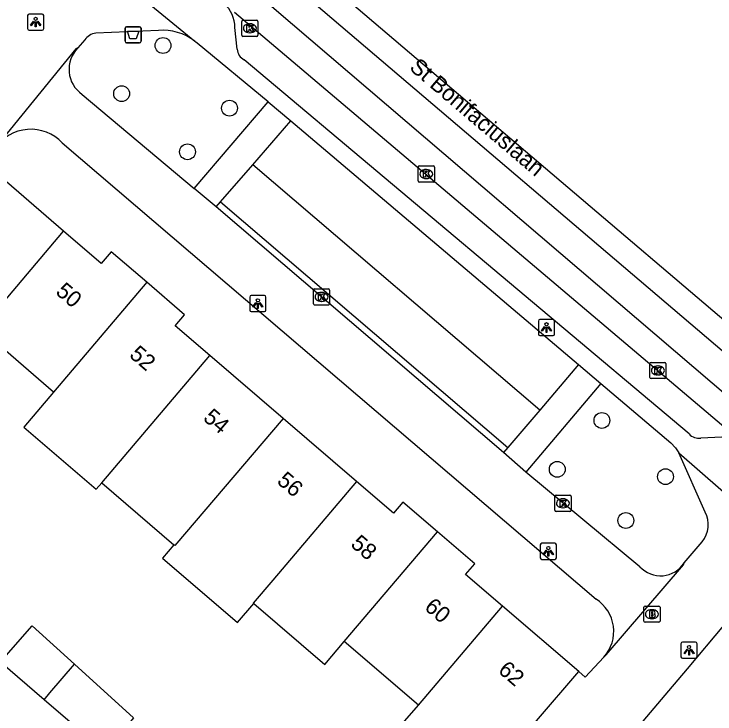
# Model space of a CAD drawing. Extents: x 162532 to 163264, y 381233 to 382042.
# Drawn here: x 163036.33 to 163079.66, y 381775.7 to 381818.95 of the extents above; entities that cross this region are included whole.
import ezdxf

# ---------------------------------------------------------------- set-up
doc = ezdxf.new("R2010")
doc.units = 0
for name, color, linetype in [('IMGEO_Afvalbak', 7, 'Continuous'), ('IMGEO_Boom', 7, 'Continuous'), ('IMGEO_Brandkraan', 7, 'Continuous'), ('IMGEO_Groenvoorziening', 7, 'Continuous'), ('IMGEO_Haag', 7, 'Continuous'), ('IMGEO_Kolk', 7, 'Continuous'), ('IMGEO_Lichtpunt', 7, 'Continuous'), ('IMGEO_Openbare_ruimte_label', 7, 'Continuous'), ('IMGEO_Pand', 7, 'Continuous'), ('IMGEO_Pand_nummerreeks', 7, 'Continuous'), ('IMGEO_Rijbaan_lokaal_gesloten', 7, 'Continuous'), ('IMGEO_Rijbaan_lokaal_open', 7, 'Continuous'), ('IMGEO_Voetpad_open', 7, 'Continuous')]:
    doc.layers.add(name, color=color, linetype=linetype)

msp = doc.modelspace()

# ---------------------------------------------------------------- linework, layer by layer
at = {"layer": 'IMGEO_Afvalbak'}
for p, q in [((163043.293, 381818.169), (163044.083, 381818.169)), ((163044.083, 381818.169), (163043.293, 381818.169)), ((163043.193, 381817.269), (163043.193, 381818.069)), ((163043.193, 381818.069), (163043.193, 381817.269)), ((163044.183, 381818.069), (163044.183, 381817.269)), ((163044.183, 381817.269), (163044.183, 381818.069)), ((163044.083, 381817.169), (163043.293, 381817.169)), ((163043.293, 381817.169), (163044.083, 381817.169))]:
    msp.add_line(p, q, dxfattribs=at)
msp.add_lwpolyline([(163043.336, 381817.883), (163044.04, 381817.883), (163043.891, 381817.413), (163043.485, 381817.413), (163043.336, 381817.883)], dxfattribs=at)
for centre, start, end in [((163043.293, 381818.069), 90, 180), ((163043.293, 381818.069), 90, 180), ((163044.083, 381818.069), 0, 90), ((163044.083, 381818.069), 360, 90), ((163043.293, 381817.269), 180, 270), ((163043.293, 381817.269), 180, 270), ((163044.083, 381817.269), 270, 0), ((163044.083, 381817.269), 270, 0)]:
    msp.add_arc(centre, 0.1, start, end, dxfattribs=at)
at = {"layer": 'IMGEO_Boom'}
for centre in [(163045.538, 381817.003), (163042.981, 381814.03), (163049.652, 381813.136), (163047.053, 381810.439), (163072.674, 381793.839), (163069.913, 381790.816), (163076.605, 381790.363), (163074.155, 381787.658)]:
    msp.add_circle(centre, 0.489, dxfattribs=at)
at = {"layer": 'IMGEO_Brandkraan'}
for p, q in [((163075.264, 381781.438), (163075.264, 381782.29)), ((163075.339, 381782.364), (163076.191, 381782.364)), ((163075.752, 381782.144), (163075.777, 381782.144)), ((163076.265, 381782.29), (163076.265, 381781.438)), ((163076.191, 381781.364), (163075.339, 381781.364)), ((163075.775, 381781.584), (163075.75, 381781.584))]:
    msp.add_line(p, q, dxfattribs=at)
for points in [[(163075.264, 381781.438), (163075.264, 381782.29)], [(163075.339, 381782.364), (163076.191, 381782.364)], [(163076.265, 381782.29), (163076.265, 381781.438)], [(163075.612, 381782.064), (163075.612, 381781.664), (163075.825, 381781.664)], [(163075.843, 381782.064), (163075.612, 381782.064)], [(163075.791, 381781.983), (163075.737, 381781.983), (163075.737, 381781.907)], [(163075.737, 381781.907), (163075.79, 381781.907)], [(163075.799, 381781.831), (163075.737, 381781.831), (163075.737, 381781.75)], [(163075.737, 381781.75), (163075.799, 381781.75)], [(163076.191, 381781.364), (163075.339, 381781.364)]]:
    msp.add_lwpolyline(points, dxfattribs=at)
for centre, radius, start, end in [((163075.341, 381782.288), 0.0765, 91.552, 178.448), ((163075.341, 381782.288), 0.0765, 91.552, 178.448), ((163076.189, 381782.288), 0.0765, 1.552, 88.448), ((163076.189, 381782.288), 0.0765, 1.552, 88.448), ((163075.792, 381781.945), 0.0379, 267.8285, 90.9355), ((163075.8, 381781.79), 0.0404, 269.8759, 90.5077), ((163075.831, 381781.915), 0.251, 268.6676, 293.5347), ((163075.847, 381781.919), 0.145, 59.4692, 91.5367), ((163075.872, 381781.966), 0.0922, 285.5137, 58.1501), ((163075.877, 381781.774), 0.105, 301.3115, 78.989), ((163075.341, 381781.44), 0.0765, 181.552, 268.448), ((163075.341, 381781.44), 0.0765, 181.552, 268.448), ((163076.189, 381781.44), 0.0765, 271.552, 358.448), ((163076.189, 381781.44), 0.0765, 271.552, 358.448)]:
    msp.add_arc(centre, radius, start, end, dxfattribs=at)
for centre, major_axis, ratio, start_param, end_param in [((163075.751, 381781.864), (-0.387, 0.002), 0.722429, 4.712389, 7.853982), ((163075.776, 381781.864), (-0.39, 0.002), 0.717154, 1.570796, 4.712389)]:
    msp.add_ellipse(centre, major_axis=major_axis, ratio=ratio, start_param=start_param, end_param=end_param, dxfattribs=at)
at = {"layer": 'IMGEO_Groenvoorziening'}
msp.add_lwpolyline([(163068.827, 381794.472), (163051.086, 381809.632)], dxfattribs=at)
at = {"layer": 'IMGEO_Haag'}
msp.add_lwpolyline([(163049.09, 381807.34), (163066.858, 381792.157)], dxfattribs=at)
at = {"layer": 'IMGEO_Kolk'}
for p, q in [((163050.483, 381818.57), (163051.335, 381818.57)), ((163050.408, 381817.644), (163050.408, 381818.496)), ((163050.896, 381818.35), (163050.921, 381818.35)), ((163051.409, 381818.496), (163051.409, 381817.644)), ((163050.919, 381817.79), (163050.894, 381817.79)), ((163051.335, 381817.57), (163050.483, 381817.57)), ((163061.316, 381808.637), (163061.316, 381809.489)), ((163061.391, 381809.563), (163062.243, 381809.563)), ((163062.317, 381809.489), (163062.317, 381808.637)), ((163061.804, 381809.343), (163061.829, 381809.343)), ((163062.243, 381808.563), (163061.391, 381808.563)), ((163061.827, 381808.783), (163061.802, 381808.783)), ((163054.841, 381801.045), (163054.841, 381801.897)), ((163054.916, 381801.971), (163055.768, 381801.971)), ((163055.329, 381801.751), (163055.354, 381801.751)), ((163055.842, 381801.897), (163055.842, 381801.045)), ((163055.352, 381801.191), (163055.327, 381801.191)), ((163055.768, 381800.971), (163054.916, 381800.971)), ((163075.634, 381796.5), (163075.634, 381797.352)), ((163075.709, 381797.426), (163076.561, 381797.426)), ((163076.635, 381797.352), (163076.635, 381796.5)), ((163076.122, 381797.206), (163076.147, 381797.206)), ((163076.561, 381796.426), (163075.709, 381796.426)), ((163076.145, 381796.646), (163076.12, 381796.646)), ((163069.764, 381788.293), (163069.764, 381789.145)), ((163069.839, 381789.219), (163070.691, 381789.219)), ((163070.765, 381789.145), (163070.765, 381788.293)), ((163070.252, 381788.999), (163070.277, 381788.999)), ((163070.691, 381788.219), (163069.839, 381788.219)), ((163070.275, 381788.439), (163070.25, 381788.439))]:
    msp.add_line(p, q, dxfattribs=at)
for points in [[(163050.483, 381818.57), (163051.335, 381818.57)], [(163050.408, 381817.644), (163050.408, 381818.496)], [(163050.729, 381818.27), (163050.852, 381818.27), (163050.852, 381818.119), (163050.982, 381818.27), (163051.146, 381818.27), (163051, 381818.119), (163051.153, 381817.87), (163051.001, 381817.87), (163050.916, 381818.034), (163050.852, 381817.967), (163050.852, 381817.87), (163050.729, 381817.87), (163050.729, 381818.27)], [(163051.409, 381818.496), (163051.409, 381817.644)], [(163051.335, 381817.57), (163050.483, 381817.57)], [(163061.316, 381808.637), (163061.316, 381809.489)], [(163061.391, 381809.563), (163062.243, 381809.563)], [(163062.317, 381809.489), (163062.317, 381808.637)], [(163061.637, 381809.263), (163061.76, 381809.263), (163061.76, 381809.112), (163061.89, 381809.263), (163062.054, 381809.263), (163061.908, 381809.112), (163062.061, 381808.863), (163061.909, 381808.863), (163061.824, 381809.027), (163061.76, 381808.96), (163061.76, 381808.863), (163061.637, 381808.863), (163061.637, 381809.263)], [(163062.243, 381808.563), (163061.391, 381808.563)], [(163054.841, 381801.045), (163054.841, 381801.897)], [(163054.916, 381801.971), (163055.768, 381801.971)], [(163055.162, 381801.671), (163055.285, 381801.671), (163055.285, 381801.52), (163055.415, 381801.671), (163055.579, 381801.671), (163055.433, 381801.52), (163055.586, 381801.271), (163055.434, 381801.271), (163055.349, 381801.435), (163055.285, 381801.368), (163055.285, 381801.271), (163055.162, 381801.271), (163055.162, 381801.671)], [(163055.842, 381801.897), (163055.842, 381801.045)], [(163055.768, 381800.971), (163054.916, 381800.971)], [(163075.634, 381796.5), (163075.634, 381797.352)], [(163075.709, 381797.426), (163076.561, 381797.426)], [(163076.635, 381797.352), (163076.635, 381796.5)], [(163075.955, 381797.126), (163076.078, 381797.126), (163076.078, 381796.975), (163076.208, 381797.126), (163076.372, 381797.126), (163076.226, 381796.975), (163076.379, 381796.726), (163076.227, 381796.726), (163076.142, 381796.89), (163076.078, 381796.823), (163076.078, 381796.726), (163075.955, 381796.726), (163075.955, 381797.126)], [(163076.561, 381796.426), (163075.709, 381796.426)], [(163069.764, 381788.293), (163069.764, 381789.145)], [(163069.839, 381789.219), (163070.691, 381789.219)], [(163070.765, 381789.145), (163070.765, 381788.293)], [(163070.085, 381788.919), (163070.208, 381788.919), (163070.208, 381788.768), (163070.338, 381788.919), (163070.502, 381788.919), (163070.356, 381788.768), (163070.509, 381788.519), (163070.357, 381788.519), (163070.272, 381788.683), (163070.208, 381788.616), (163070.208, 381788.519), (163070.085, 381788.519), (163070.085, 381788.919)], [(163070.691, 381788.219), (163069.839, 381788.219)]]:
    msp.add_lwpolyline(points, dxfattribs=at)
for centre, start, end in [((163050.485, 381818.494), 91.552, 178.448), ((163050.485, 381818.494), 91.552, 178.448), ((163051.333, 381818.494), 1.552, 88.448), ((163051.333, 381818.494), 1.552, 88.448), ((163050.485, 381817.646), 181.552, 268.448), ((163050.485, 381817.646), 181.552, 268.448), ((163051.333, 381817.646), 271.552, 358.448), ((163051.333, 381817.646), 271.552, 358.448), ((163061.393, 381809.487), 91.552, 178.448), ((163061.393, 381809.487), 91.552, 178.448), ((163062.241, 381809.487), 1.552, 88.448), ((163062.241, 381809.487), 1.552, 88.448), ((163061.393, 381808.639), 181.552, 268.448), ((163061.393, 381808.639), 181.552, 268.448), ((163062.241, 381808.639), 271.552, 358.448), ((163062.241, 381808.639), 271.552, 358.448), ((163054.918, 381801.895), 91.552, 178.448), ((163054.918, 381801.895), 91.552, 178.448), ((163055.766, 381801.895), 1.552, 88.448), ((163055.766, 381801.895), 1.552, 88.448), ((163054.918, 381801.047), 181.552, 268.448), ((163054.918, 381801.047), 181.552, 268.448), ((163055.766, 381801.047), 271.552, 358.448), ((163055.766, 381801.047), 271.552, 358.448), ((163075.711, 381797.35), 91.552, 178.448), ((163075.711, 381797.35), 91.552, 178.448), ((163076.559, 381797.35), 1.552, 88.448), ((163076.559, 381797.35), 1.552, 88.448), ((163075.711, 381796.502), 181.552, 268.448), ((163075.711, 381796.502), 181.552, 268.448), ((163076.559, 381796.502), 271.552, 358.448), ((163076.559, 381796.502), 271.552, 358.448), ((163069.841, 381789.143), 91.552, 178.448), ((163069.841, 381789.143), 91.552, 178.448), ((163070.689, 381789.143), 1.552, 88.448), ((163070.689, 381789.143), 1.552, 88.448), ((163069.841, 381788.295), 181.552, 268.448), ((163069.841, 381788.295), 181.552, 268.448), ((163070.689, 381788.295), 271.552, 358.448), ((163070.689, 381788.295), 271.552, 358.448)]:
    msp.add_arc(centre, 0.0765, start, end, dxfattribs=at)
for centre, major_axis, ratio, start_param, end_param in [((163050.895, 381818.07), (-0.387, 0.002), 0.722429, 4.712389, 7.853982), ((163050.92, 381818.07), (-0.39, 0.002), 0.717154, 1.570796, 4.712389), ((163061.803, 381809.063), (-0.387, 0.002), 0.722429, 4.712389, 7.853982), ((163061.828, 381809.063), (-0.39, 0.002), 0.717154, 1.570796, 4.712389), ((163055.328, 381801.471), (-0.387, 0.002), 0.722429, 4.712389, 7.853982), ((163055.353, 381801.471), (-0.39, 0.002), 0.717154, 1.570796, 4.712389), ((163076.121, 381796.926), (-0.387, 0.002), 0.722429, 4.712389, 7.853982), ((163076.146, 381796.926), (-0.39, 0.002), 0.717154, 1.570796, 4.712389), ((163070.251, 381788.719), (-0.387, 0.002), 0.722429, 4.712389, 7.853982), ((163070.276, 381788.719), (-0.39, 0.002), 0.717154, 1.570796, 4.712389)]:
    msp.add_ellipse(centre, major_axis=major_axis, ratio=ratio, start_param=start_param, end_param=end_param, dxfattribs=at)
at = {"layer": 'IMGEO_Lichtpunt'}
for p, q in [((163037.168, 381818.855), (163037.168, 381818.048)), ((163037.168, 381818.855), (163037.168, 381818.048)), ((163038.07, 381818.95), (163037.262, 381818.95)), ((163038.07, 381818.95), (163037.262, 381818.95)), ((163038.164, 381818.048), (163038.164, 381818.855)), ((163038.164, 381818.048), (163038.164, 381818.855)), ((163037.262, 381817.954), (163038.07, 381817.954)), ((163037.262, 381817.954), (163038.07, 381817.954)), ((163050.906, 381801.463), (163050.906, 381800.656)), ((163050.906, 381801.463), (163050.906, 381800.656)), ((163051.808, 381801.558), (163051, 381801.558)), ((163051.808, 381801.558), (163051, 381801.558)), ((163051.902, 381800.656), (163051.902, 381801.463)), ((163051.902, 381800.656), (163051.902, 381801.463)), ((163051, 381800.562), (163051.808, 381800.562)), ((163051, 381800.562), (163051.808, 381800.562)), ((163068.749, 381799.982), (163068.749, 381799.175)), ((163068.749, 381799.982), (163068.749, 381799.175)), ((163069.651, 381800.077), (163068.843, 381800.077)), ((163069.651, 381800.077), (163068.843, 381800.077)), ((163069.745, 381799.175), (163069.745, 381799.982)), ((163069.745, 381799.175), (163069.745, 381799.982)), ((163068.843, 381799.081), (163069.651, 381799.081)), ((163068.843, 381799.081), (163069.651, 381799.081)), ((163068.863, 381786.153), (163068.863, 381785.346)), ((163068.863, 381786.153), (163068.863, 381785.346)), ((163069.765, 381786.248), (163068.957, 381786.248)), ((163069.765, 381786.248), (163068.957, 381786.248)), ((163069.859, 381785.346), (163069.859, 381786.153)), ((163069.859, 381785.346), (163069.859, 381786.153)), ((163068.957, 381785.252), (163069.765, 381785.252)), ((163068.957, 381785.252), (163069.765, 381785.252)), ((163077.562, 381780.044), (163077.562, 381779.237)), ((163077.562, 381780.044), (163077.562, 381779.237)), ((163078.464, 381780.139), (163077.656, 381780.139)), ((163078.464, 381780.139), (163077.656, 381780.139)), ((163078.558, 381779.237), (163078.558, 381780.044)), ((163078.558, 381779.237), (163078.558, 381780.044)), ((163077.656, 381779.143), (163078.464, 381779.143)), ((163077.656, 381779.143), (163078.464, 381779.143))]:
    msp.add_line(p, q, dxfattribs=at)
for points in [[(163037.542, 381818.519), (163037.581, 381818.491), (163037.393, 381818.229), (163037.355, 381818.256), (163037.542, 381818.519)], [(163037.754, 381818.491), (163037.792, 381818.518), (163037.979, 381818.256), (163037.94, 381818.228), (163037.754, 381818.491)], [(163037.644, 381818.471), (163037.691, 381818.471), (163037.691, 381818.149), (163037.644, 381818.149), (163037.644, 381818.471)], [(163051.28, 381801.127), (163051.319, 381801.099), (163051.131, 381800.837), (163051.093, 381800.864), (163051.28, 381801.127)], [(163051.382, 381801.079), (163051.429, 381801.079), (163051.429, 381800.757), (163051.382, 381800.757), (163051.382, 381801.079)], [(163051.492, 381801.099), (163051.53, 381801.126), (163051.717, 381800.864), (163051.678, 381800.836), (163051.492, 381801.099)], [(163069.123, 381799.646), (163069.162, 381799.618), (163068.974, 381799.356), (163068.936, 381799.383), (163069.123, 381799.646)], [(163069.225, 381799.598), (163069.272, 381799.598), (163069.272, 381799.276), (163069.225, 381799.276), (163069.225, 381799.598)], [(163069.335, 381799.618), (163069.373, 381799.645), (163069.56, 381799.383), (163069.521, 381799.355), (163069.335, 381799.618)], [(163069.237, 381785.817), (163069.276, 381785.789), (163069.088, 381785.527), (163069.05, 381785.554), (163069.237, 381785.817)], [(163069.339, 381785.769), (163069.386, 381785.769), (163069.386, 381785.447), (163069.339, 381785.447), (163069.339, 381785.769)], [(163069.449, 381785.789), (163069.487, 381785.816), (163069.674, 381785.554), (163069.635, 381785.526), (163069.449, 381785.789)], [(163077.936, 381779.708), (163077.975, 381779.68), (163077.787, 381779.418), (163077.749, 381779.445), (163077.936, 381779.708)], [(163078.038, 381779.66), (163078.085, 381779.66), (163078.085, 381779.338), (163078.038, 381779.338), (163078.038, 381779.66)], [(163078.148, 381779.68), (163078.186, 381779.707), (163078.373, 381779.445), (163078.334, 381779.417), (163078.148, 381779.68)]]:
    msp.add_lwpolyline(points, dxfattribs=at)
for centre in [(163037.667, 381818.653), (163051.405, 381801.261), (163069.248, 381799.78), (163069.362, 381785.951), (163078.061, 381779.842)]:
    msp.add_circle(centre, 0.0994, dxfattribs=at)
for centre, start, end in [((163037.262, 381818.855), 90, 180), ((163037.262, 381818.855), 90, 180), ((163038.07, 381818.855), 0, 90), ((163038.07, 381818.855), 0, 90), ((163037.262, 381818.048), 180, 270), ((163037.262, 381818.048), 180, 270), ((163038.07, 381818.048), 270, 0), ((163038.07, 381818.048), 270, 360), ((163051, 381801.463), 90, 180), ((163051, 381801.463), 90, 180), ((163051.808, 381801.463), 0, 90), ((163051.808, 381801.463), 0, 90), ((163051, 381800.656), 180, 270), ((163051, 381800.656), 180, 270), ((163051.808, 381800.656), 270, 0), ((163051.808, 381800.656), 270, 360), ((163068.843, 381799.982), 90, 180), ((163068.843, 381799.982), 90, 180), ((163069.651, 381799.982), 0, 90), ((163069.651, 381799.982), 0, 90), ((163068.843, 381799.175), 180, 270), ((163068.843, 381799.175), 180, 270), ((163069.651, 381799.175), 270, 0), ((163069.651, 381799.175), 270, 360), ((163068.957, 381786.153), 90, 180), ((163068.957, 381786.153), 90, 180), ((163069.765, 381786.153), 0, 90), ((163069.765, 381786.153), 0, 90), ((163068.957, 381785.346), 180, 270), ((163068.957, 381785.346), 180, 270), ((163069.765, 381785.346), 270, 0), ((163069.765, 381785.346), 270, 360), ((163077.656, 381780.044), 90, 180), ((163077.656, 381780.044), 90, 180), ((163078.464, 381780.044), 0, 90), ((163078.464, 381780.044), 0, 90), ((163077.656, 381779.237), 180, 270), ((163077.656, 381779.237), 180, 270), ((163078.464, 381779.237), 270, 0), ((163078.464, 381779.237), 270, 360)]:
    msp.add_arc(centre, 0.0946, start, end, dxfattribs=at)
at = {"layer": 'IMGEO_Pand'}
for points in [[(163039.393, 381805.532), (163034.766, 381809.504)], [(163034.252, 381799.483), (163039.393, 381805.532)], [(163044.538, 381802.373), (163042.345, 381804.256), (163041.723, 381803.532), (163039.393, 381805.532)], [(163044.538, 381802.373), (163038.781, 381795.595)], [(163048.434, 381797.85), (163046.292, 381799.689), (163046.874, 381800.368), (163044.538, 381802.373)], [(163038.781, 381795.595), (163034.252, 381799.483)], [(163041.754, 381789.992), (163048.434, 381797.85)], [(163052.967, 381793.958), (163048.434, 381797.85)], [(163038.781, 381795.595), (163036.944, 381793.432), (163041.415, 381789.593), (163041.754, 381789.992)], [(163052.967, 381793.958), (163046.279, 381786.108), (163046.22, 381786.159)], [(163057.512, 381790.057), (163052.967, 381793.958)], [(163041.754, 381789.992), (163046.22, 381786.159)], [(163057.512, 381790.057), (163052.331, 381783.962), (163051.123, 381782.541), (163051.151, 381782.517)], [(163062.518, 381786.95), (163060.369, 381788.794), (163059.781, 381788.109), (163057.512, 381790.057)], [(163056.75, 381780.169), (163062.518, 381786.95)], [(163066.529, 381782.358), (163064.242, 381784.322), (163064.809, 381784.984), (163062.518, 381786.95)], [(163046.22, 381786.159), (163045.507, 381785.328), (163050.146, 381781.346), (163051.151, 381782.517)], [(163051.151, 381782.517), (163055.541, 381778.749), (163056.75, 381780.169)], [(163061.326, 381776.24), (163066.529, 381782.358)], [(163071.239, 381778.315), (163066.529, 381782.358)], [(163038.196, 381776.584), (163035.497, 381778.894), (163035.853, 381779.304), (163037.456, 381781.149), (163040.061, 381778.777)], [(163061.326, 381776.24), (163056.75, 381780.169)], [(163040.061, 381778.777), (163043.708, 381775.457), (163041.97, 381773.351), (163038.196, 381776.584)], [(163038.196, 381776.584), (163038.547, 381776.997), (163040.061, 381778.777)], [(163064.046, 381769.103), (163066.393, 381771.873), (163066.007, 381772.222), (163071.239, 381778.315)], [(163064.046, 381769.103), (163058.939, 381773.505), (163061.326, 381776.24)]]:
    msp.add_lwpolyline(points, dxfattribs=at)
at = {"layer": 'IMGEO_Rijbaan_lokaal_gesloten'}
for points in [[(163053.344, 381822.93), (163055.404, 381821.166), (163082.143, 381798.414), (163084.143, 381796.698)], [(163052.361, 381821.799), (163054.445, 381820.01), (163081.228, 381797.213), (163083.169, 381795.572)], [(163081.895, 381794.076), (163051.125, 381820.377)], [(163080.88, 381792.883), (163049.97, 381819.047)]]:
    msp.add_lwpolyline(points, dxfattribs=at)
at = {"layer": 'IMGEO_Rijbaan_lokaal_open'}
msp.add_lwpolyline([(163080.187, 381781.159), (163077.938, 381778.496), (163076.781, 381777.126), (163063.43, 381761.353)], dxfattribs=at)
at = {"layer": 'IMGEO_Voetpad_open'}
for points in [[(163039.444, 381823.884), (163047.506, 381817.271)], [(163050.121, 381816.787), (163049.983, 381818.124)], [(163045.252, 381817.939), (163041.381, 381817.766)], [(163040.707, 381817.347), (163040.274, 381816.862)], [(163052.049, 381813.517), (163047.649, 381817.154), (163047.578, 381817.213), (163047.506, 381817.271)], [(163040.274, 381816.862), (163040.156, 381816.803), (163035.34, 381810.925), (163035.168, 381810.664)], [(163078.066, 381793.005), (163050.564, 381816.117)], [(163040.533, 381813.985), (163047.469, 381808.16)], [(163047.469, 381808.16), (163052.049, 381813.517)], [(163052.049, 381813.517), (163053.446, 381812.343)], [(163051.086, 381809.632), (163053.446, 381812.343)], [(163053.446, 381812.343), (163071.233, 381797.302)], [(163039.316, 381810.986), (163072.316, 381782.8)], [(163049.09, 381807.34), (163051.086, 381809.632)], [(163048.827, 381807.038), (163047.469, 381808.16)], [(163048.827, 381807.038), (163049.09, 381807.34)], [(163066.599, 381791.852), (163048.827, 381807.038)], [(163071.233, 381797.302), (163068.827, 381794.472)], [(163071.233, 381797.302), (163072.604, 381796.126)], [(163072.604, 381796.126), (163067.968, 381790.65)], [(163072.604, 381796.126), (163076.943, 381792.45), (163077.226, 381792.149), (163077.42, 381791.832)], [(163068.827, 381794.472), (163066.858, 381792.157)], [(163080.082, 381792.811), (163078.793, 381792.751)], [(163066.858, 381792.157), (163066.599, 381791.852)], [(163067.968, 381790.65), (163066.599, 381791.852)], [(163077.42, 381791.832), (163083.755, 381786.308)], [(163079.06, 381788.177), (163077.42, 381791.832)], [(163075.022, 381784.8), (163067.968, 381790.65)], [(163077.759, 381785.04), (163078.877, 381786.336)], [(163072.8, 381779.218), (163072.943, 381779.361), (163077.709, 381784.926), (163077.759, 381785.04)], [(163071.239, 381778.315), (163071.642, 381777.967), (163072.8, 381779.218)]]:
    msp.add_lwpolyline(points, dxfattribs=at)
for centre, radius, start, end in [((163048.015, 381818.123), 1.968, 0.0172, 48.2694), ((163041.5, 381816.822), 0.951, 97.2156, 146.5196), ((163045.511, 381814.677), 3.272, 52.4394, 94.5449), ((163041.62, 381815.533), 1.891, 135.3568, 234.9315), ((163050.964, 381816.863), 0.846, 185.1395, 241.8054), ((163037.37, 381809.172), 2.66, 42.9991, 145.8786), ((163078.668, 381793.559), 0.818, 222.6591, 278.824), ((163077.525, 381787.4), 1.721, 321.8026, 26.844), ((163076.3, 381785.957), 1.724, 222.167, 327.8556), ((163071.021, 381780.801), 2.382, 318.3372, 57.0532)]:
    msp.add_arc(centre, radius, start, end, dxfattribs=at)

# ---------------------------------------------------------------- texts
at = {"layer": 'IMGEO_Openbare_ruimte_label'}
msp.add_text('St Bonifaciuslaan', height=1, rotation=319.6224, dxfattribs=at).set_placement((163060.714, 381815.555))
at = {"layer": 'IMGEO_Pand_nummerreeks'}
for s, rotation, p in [('50', 319.4654, (163038.847, 381801.698)), ('52', 319.4632, (163043.402, 381797.803)), ('54', 319.4632, (163047.963, 381793.903)), ('56', 319.4632, (163052.522, 381790.004)), ('58', 319.4632, (163057.083, 381786.104)), ('60', 319.4654, (163061.643, 381782.205)), ('62', 319.4654, (163066.198, 381778.31))]:
    msp.add_text(s, height=1, rotation=rotation, dxfattribs=at).set_placement(p)

doc.saveas('drawing.dxf')
